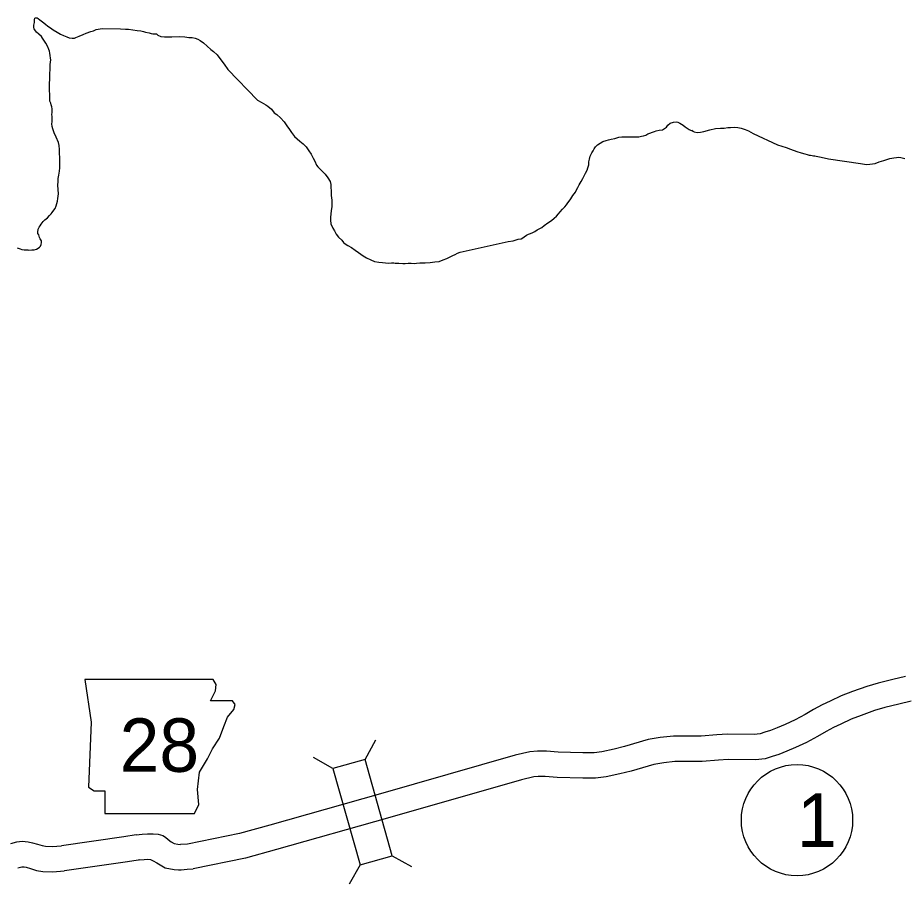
# Model space of a CAD drawing. Extents: x -939622 to -934245, y 1383184 to 1385301.
# Drawn here: x -936420.18 to -936388.62, y 1384322.95 to 1384353.78 of the extents above; entities that cross this region are included whole.
import ezdxf

# ---------------------------------------------------------------- set-up
doc = ezdxf.new("R2010")
doc.units = 0
for name, color, linetype in [('Level 10', 7, 'Continuous'), ('Level 2', 7, 'Continuous'), ('Level 20', 7, 'Continuous'), ('Level 21', 7, 'Continuous'), ('Level 27', 7, 'Continuous')]:
    doc.layers.add(name, color=color, linetype=linetype)

msp = doc.modelspace()

# ---------------------------------------------------------------- linework, layer by layer
at = {"layer": 'Level 10'}
for points in [[(-936388.573, 1384330.343), (-936389.029, 1384330.227), (-936389.555, 1384330.103), (-936389.957, 1384329.98), (-936390.464, 1384329.802), (-936390.869, 1384329.649), (-936391.259, 1384329.459), (-936391.548, 1384329.334), (-936391.848, 1384329.163), (-936392.151, 1384328.99), (-936392.51, 1384328.798), (-936392.861, 1384328.63), (-936393.144, 1384328.513), (-936393.383, 1384328.414), (-936393.581, 1384328.354), (-936393.755, 1384328.301), (-936393.97, 1384328.276), (-936394.918, 1384328.284), (-936395.298, 1384328.262), (-936395.852, 1384328.214), (-936396.838, 1384328.222), (-936397.307, 1384328.164), (-936397.732, 1384328.093), (-936398.576, 1384327.847), (-936398.944, 1384327.758), (-936399.383, 1384327.663), (-936399.664, 1384327.627), (-936400.058, 1384327.628), (-936400.939, 1384327.648), (-936401.361, 1384327.679), (-936401.68, 1384327.686), (-936401.95, 1384327.664), (-936402.478, 1384327.537), (-936407.262, 1384326.164), (-936411.211, 1384325.048), (-936412.284, 1384324.757), (-936414.135, 1384324.379), (-936414.381, 1384324.359)], [(-936388.38, 1384329.464), (-936388.815, 1384329.353), (-936389.319, 1384329.234), (-936389.677, 1384329.124), (-936390.157, 1384328.956), (-936390.512, 1384328.822), (-936390.882, 1384328.642), (-936391.145, 1384328.528), (-936391.401, 1384328.382), (-936391.715, 1384328.202), (-936392.104, 1384327.994), (-936392.495, 1384327.808), (-936392.799, 1384327.681), (-936393.081, 1384327.565), (-936393.319, 1384327.493), (-936393.57, 1384327.416), (-936393.923, 1384327.376), (-936394.896, 1384327.384), (-936395.233, 1384327.365), (-936395.816, 1384327.314), (-936396.786, 1384327.321), (-936397.178, 1384327.273), (-936397.531, 1384327.214), (-936398.345, 1384326.977), (-936398.743, 1384326.881), (-936399.231, 1384326.775), (-936399.608, 1384326.727), (-936400.069, 1384326.728), (-936400.982, 1384326.748), (-936401.404, 1384326.779), (-936401.653, 1384326.785), (-936401.808, 1384326.772), (-936402.249, 1384326.667), (-936407.016, 1384325.298), (-936410.971, 1384324.18), (-936412.076, 1384323.881), (-936413.938, 1384323.501)], [(-936415.967, 1384324.707), (-936416.406, 1384324.634), (-936418.616, 1384324.32)], [(-936415.967, 1384324.707), (-936415.75, 1384324.734), (-936415.56, 1384324.743), (-936415.36, 1384324.743), (-936415.175, 1384324.724), (-936415.019, 1384324.685), (-936414.917, 1384324.622), (-936414.824, 1384324.539), (-936414.717, 1384324.451), (-936414.615, 1384324.393), (-936414.483, 1384324.368), (-936414.381, 1384324.359)], [(-936420.42, 1384324.397), (-936420.207, 1384324.458), (-936420.026, 1384324.478), (-936419.812, 1384324.458), (-936419.656, 1384324.424), (-936419.471, 1384324.371), (-936419.305, 1384324.322), (-936419.188, 1384324.302), (-936418.95, 1384324.288), (-936418.616, 1384324.32)], [(-936415.888, 1384323.808), (-936416.269, 1384323.745), (-936418.51, 1384323.426)], [(-936415.859, 1384323.812), (-936415.888, 1384323.808)], [(-936415.859, 1384323.812), (-936415.673, 1384323.834)], [(-936415.673, 1384323.834), (-936415.546, 1384323.842), (-936415.448, 1384323.827), (-936415.356, 1384323.783), (-936415.23, 1384323.705)], [(-936420.17, 1384323.531), (-936420.032, 1384323.571), (-936420.019, 1384323.572), (-936419.95, 1384323.566), (-936419.878, 1384323.55), (-936419.723, 1384323.505), (-936419.507, 1384323.442), (-936419.29, 1384323.406), (-936418.934, 1384323.384), (-936418.529, 1384323.423)], [(-936415.23, 1384323.705), (-936414.93, 1384323.533), (-936414.605, 1384323.473), (-936414.46, 1384323.46)], [(-936414.46, 1384323.46), (-936414.357, 1384323.457), (-936414.142, 1384323.481), (-936413.938, 1384323.501)]]:
    msp.add_lwpolyline(points, dxfattribs=at)
at = {"layer": 'Level 2'}
for points in [[(-936419.807, 1384345.504), (-936419.681, 1384345.519), (-936419.591, 1384345.526), (-936419.508, 1384345.544), (-936419.448, 1384345.575), (-936419.401, 1384345.611), (-936419.368, 1384345.651), (-936419.342, 1384345.705), (-936419.331, 1384345.783), (-936419.337, 1384345.84), (-936419.377, 1384345.918), (-936419.401, 1384345.956), (-936419.431, 1384346.052), (-936419.459, 1384346.097), (-936419.465, 1384346.154), (-936419.448, 1384346.253), (-936419.413, 1384346.325), (-936419.383, 1384346.377), (-936419.339, 1384346.434), (-936419.274, 1384346.528), (-936419.209, 1384346.594), (-936419.12, 1384346.661), (-936419.043, 1384346.737), (-936418.983, 1384346.797), (-936418.948, 1384346.845), (-936418.892, 1384346.927), (-936418.845, 1384346.996), (-936418.816, 1384347.083), (-936418.792, 1384347.171), (-936418.769, 1384347.255), (-936418.752, 1384347.342), (-936418.744, 1384347.429), (-936418.732, 1384347.516), (-936418.734, 1384347.672), (-936418.756, 1384347.816), (-936418.745, 1384347.948), (-936418.74, 1384348.056), (-936418.714, 1384348.183), (-936418.691, 1384348.315), (-936418.677, 1384348.435), (-936418.676, 1384348.576), (-936418.68, 1384348.723), (-936418.68, 1384348.804), (-936418.691, 1384348.948), (-936418.695, 1384349.086), (-936418.708, 1384349.236), (-936418.727, 1384349.335), (-936418.809, 1384349.535), (-936418.879, 1384349.682), (-936418.934, 1384349.822), (-936418.95, 1384349.915), (-936418.965, 1384350.005), (-936418.954, 1384350.077), (-936418.952, 1384350.188), (-936418.95, 1384350.266), (-936418.962, 1384350.338), (-936418.951, 1384350.413), (-936418.952, 1384350.491), (-936418.958, 1384350.533), (-936418.97, 1384350.605), (-936418.986, 1384350.677), (-936419.001, 1384350.734), (-936419.032, 1384350.809), (-936419.038, 1384350.857), (-936419.036, 1384350.911), (-936419.039, 1384350.953), (-936419.04, 1384351.013), (-936419.04, 1384351.07), (-936419.047, 1384351.169), (-936419.05, 1384351.232), (-936419.045, 1384351.322), (-936419.046, 1384351.433), (-936419.036, 1384351.61), (-936419.036, 1384351.697), (-936419.037, 1384351.826), (-936419.029, 1384351.907), (-936419.027, 1384351.967), (-936419.024, 1384352.045), (-936419.019, 1384352.114), (-936419.011, 1384352.199), (-936418.999, 1384352.28), (-936419.012, 1384352.346), (-936419.027, 1384352.43), (-936419.031, 1384352.517), (-936419.044, 1384352.594), (-936419.068, 1384352.654), (-936419.108, 1384352.738), (-936419.184, 1384352.878), (-936419.247, 1384352.977), (-936419.296, 1384353.058), (-936419.329, 1384353.111), (-936419.425, 1384353.198), (-936419.507, 1384353.266), (-936419.549, 1384353.317), (-936419.594, 1384353.379), (-936419.603, 1384353.43), (-936419.604, 1384353.517), (-936419.587, 1384353.613), (-936419.582, 1384353.67), (-936419.585, 1384353.721), (-936419.573, 1384353.764)], [(-936419.807, 1384345.504), (-936419.681, 1384345.519), (-936419.591, 1384345.526), (-936419.508, 1384345.544), (-936419.448, 1384345.575), (-936419.401, 1384345.611), (-936419.368, 1384345.651), (-936419.342, 1384345.705), (-936419.331, 1384345.783), (-936419.337, 1384345.84), (-936419.377, 1384345.918), (-936419.401, 1384345.956), (-936419.431, 1384346.052), (-936419.459, 1384346.097), (-936419.465, 1384346.154), (-936419.448, 1384346.253), (-936419.413, 1384346.325), (-936419.383, 1384346.377), (-936419.339, 1384346.434), (-936419.274, 1384346.528), (-936419.209, 1384346.594), (-936419.12, 1384346.661), (-936419.043, 1384346.737), (-936418.983, 1384346.797), (-936418.948, 1384346.845), (-936418.892, 1384346.927), (-936418.845, 1384346.996), (-936418.816, 1384347.083), (-936418.792, 1384347.171), (-936418.769, 1384347.255), (-936418.752, 1384347.342), (-936418.744, 1384347.429), (-936418.732, 1384347.516), (-936418.734, 1384347.672), (-936418.756, 1384347.816), (-936418.745, 1384347.948), (-936418.74, 1384348.056), (-936418.714, 1384348.183), (-936418.691, 1384348.315), (-936418.677, 1384348.435), (-936418.676, 1384348.576), (-936418.68, 1384348.723), (-936418.68, 1384348.804), (-936418.691, 1384348.948), (-936418.695, 1384349.086), (-936418.708, 1384349.236), (-936418.727, 1384349.335), (-936418.809, 1384349.535), (-936418.879, 1384349.682), (-936418.934, 1384349.822), (-936418.95, 1384349.915), (-936418.965, 1384350.005), (-936418.954, 1384350.077), (-936418.952, 1384350.188), (-936418.95, 1384350.266), (-936418.962, 1384350.338), (-936418.951, 1384350.413), (-936418.952, 1384350.491), (-936418.958, 1384350.533), (-936418.97, 1384350.605), (-936418.986, 1384350.677), (-936419.001, 1384350.734), (-936419.032, 1384350.809), (-936419.038, 1384350.857), (-936419.036, 1384350.911), (-936419.039, 1384350.953), (-936419.04, 1384351.013), (-936419.04, 1384351.07), (-936419.047, 1384351.169), (-936419.05, 1384351.232), (-936419.045, 1384351.322), (-936419.046, 1384351.433), (-936419.036, 1384351.61), (-936419.036, 1384351.697), (-936419.037, 1384351.826), (-936419.029, 1384351.907), (-936419.027, 1384351.967), (-936419.024, 1384352.045), (-936419.019, 1384352.114), (-936419.011, 1384352.199), (-936418.999, 1384352.28), (-936419.012, 1384352.346), (-936419.027, 1384352.43), (-936419.031, 1384352.517), (-936419.044, 1384352.594), (-936419.068, 1384352.654), (-936419.108, 1384352.738), (-936419.184, 1384352.878), (-936419.247, 1384352.977), (-936419.296, 1384353.058), (-936419.329, 1384353.111), (-936419.425, 1384353.198), (-936419.507, 1384353.266), (-936419.549, 1384353.317), (-936419.594, 1384353.379), (-936419.603, 1384353.43), (-936419.604, 1384353.517), (-936419.587, 1384353.613), (-936419.582, 1384353.67), (-936419.585, 1384353.721), (-936419.573, 1384353.764)], [(-936419.573, 1384353.764), (-936419.55, 1384353.779), (-936419.514, 1384353.779), (-936419.484, 1384353.77), (-936419.457, 1384353.755), (-936419.388, 1384353.705), (-936419.294, 1384353.634), (-936419.192, 1384353.551), (-936419.102, 1384353.485), (-936419.015, 1384353.414), (-936418.913, 1384353.349), (-936418.777, 1384353.263), (-936418.66, 1384353.195), (-936418.552, 1384353.142), (-936418.429, 1384353.098), (-936418.346, 1384353.068), (-936418.241, 1384353.054), (-936418.16, 1384353.052), (-936418.115, 1384353.07), (-936417.99, 1384353.119), (-936417.853, 1384353.177), (-936417.743, 1384353.232), (-936417.571, 1384353.291), (-936417.478, 1384353.312), (-936417.389, 1384353.358), (-936417.249, 1384353.383), (-936417.156, 1384353.393), (-936416.522, 1384353.38), (-936416.337, 1384353.373), (-936416.233, 1384353.37), (-936416.08, 1384353.351), (-936415.93, 1384353.322), (-936415.802, 1384353.308), (-936415.7, 1384353.285), (-936415.628, 1384353.261), (-936415.502, 1384353.241), (-936415.428, 1384353.218), (-936415.368, 1384353.209), (-936415.305, 1384353.204), (-936415.245, 1384353.204), (-936415.194, 1384353.154), (-936415.089, 1384353.116), (-936414.954, 1384353.102), (-936414.697, 1384353.098), (-936414.411, 1384353.106), (-936414.225, 1384353.096), (-936414.094, 1384353.076), (-936413.971, 1384353.074), (-936413.866, 1384353.051), (-936413.774, 1384353.018), (-936413.68, 1384352.968), (-936413.563, 1384352.882), (-936413.434, 1384352.769), (-936413.307, 1384352.647), (-936413.208, 1384352.573), (-936413.082, 1384352.463), (-936412.985, 1384352.331), (-936412.834, 1384352.129), (-936412.698, 1384351.938), (-936411.646, 1384350.848), (-936411.517, 1384350.774), (-936411.349, 1384350.682), (-936411.274, 1384350.629), (-936411.144, 1384350.522), (-936411.045, 1384350.399), (-936410.954, 1384350.331), (-936410.822, 1384350.215), (-936410.698, 1384350.072), (-936410.595, 1384349.932), (-936410.502, 1384349.798), (-936410.438, 1384349.696), (-936410.326, 1384349.556), (-936410.23, 1384349.476), (-936410.134, 1384349.393), (-936410.016, 1384349.297), (-936409.914, 1384349.184), (-936409.811, 1384349.047), (-936409.738, 1384348.922), (-936409.657, 1384348.787), (-936409.605, 1384348.677), (-936409.547, 1384348.533), (-936409.499, 1384348.47), (-936409.405, 1384348.375), (-936409.336, 1384348.313), (-936409.231, 1384348.214), (-936409.137, 1384348.086), (-936409.055, 1384347.955), (-936409.033, 1384347.844), (-936409.032, 1384347.745), (-936409.025, 1384347.613), (-936409.021, 1384347.46), (-936408.999, 1384347.292), (-936409.001, 1384347.184), (-936409, 1384347.058), (-936409.017, 1384346.911), (-936409.031, 1384346.797), (-936409.041, 1384346.676), (-936409.041, 1384346.571), (-936409.034, 1384346.442), (-936408.961, 1384346.296), (-936408.903, 1384346.191)], [(-936419.573, 1384353.764), (-936419.55, 1384353.779), (-936419.514, 1384353.779), (-936419.484, 1384353.77), (-936419.457, 1384353.755), (-936419.388, 1384353.705), (-936419.294, 1384353.634), (-936419.192, 1384353.551), (-936419.102, 1384353.485), (-936419.015, 1384353.414), (-936418.913, 1384353.349), (-936418.777, 1384353.263), (-936418.66, 1384353.195), (-936418.552, 1384353.142), (-936418.429, 1384353.098), (-936418.346, 1384353.068), (-936418.241, 1384353.054), (-936418.16, 1384353.052), (-936418.115, 1384353.07), (-936417.99, 1384353.119), (-936417.853, 1384353.177), (-936417.743, 1384353.232), (-936417.571, 1384353.291), (-936417.478, 1384353.312), (-936417.389, 1384353.358), (-936417.249, 1384353.383), (-936417.156, 1384353.393), (-936416.522, 1384353.38), (-936416.337, 1384353.373), (-936416.233, 1384353.37), (-936416.08, 1384353.351), (-936415.93, 1384353.322), (-936415.802, 1384353.308), (-936415.7, 1384353.285), (-936415.628, 1384353.261), (-936415.502, 1384353.241), (-936415.428, 1384353.218), (-936415.368, 1384353.209), (-936415.305, 1384353.204), (-936415.245, 1384353.204), (-936415.194, 1384353.154), (-936415.089, 1384353.116), (-936414.954, 1384353.102), (-936414.697, 1384353.098), (-936414.411, 1384353.106), (-936414.225, 1384353.096), (-936414.094, 1384353.076), (-936413.971, 1384353.074), (-936413.866, 1384353.051), (-936413.774, 1384353.018), (-936413.68, 1384352.968), (-936413.563, 1384352.882), (-936413.434, 1384352.769), (-936413.307, 1384352.647), (-936413.208, 1384352.573), (-936413.082, 1384352.463), (-936412.985, 1384352.331), (-936412.834, 1384352.129), (-936412.698, 1384351.938), (-936411.646, 1384350.848), (-936411.517, 1384350.774), (-936411.349, 1384350.682), (-936411.274, 1384350.629), (-936411.144, 1384350.522), (-936411.045, 1384350.399), (-936410.954, 1384350.331), (-936410.822, 1384350.215), (-936410.698, 1384350.072), (-936410.595, 1384349.932), (-936410.502, 1384349.798), (-936410.438, 1384349.696), (-936410.326, 1384349.556), (-936410.23, 1384349.476), (-936410.134, 1384349.393), (-936410.016, 1384349.297), (-936409.914, 1384349.184), (-936409.811, 1384349.047), (-936409.738, 1384348.922), (-936409.657, 1384348.787), (-936409.605, 1384348.677), (-936409.547, 1384348.533), (-936409.499, 1384348.47), (-936409.405, 1384348.375), (-936409.336, 1384348.313), (-936409.231, 1384348.214), (-936409.137, 1384348.086), (-936409.055, 1384347.955), (-936409.033, 1384347.844), (-936409.032, 1384347.745), (-936409.025, 1384347.613), (-936409.021, 1384347.46), (-936408.999, 1384347.292), (-936409.001, 1384347.184), (-936409, 1384347.058), (-936409.017, 1384346.911), (-936409.031, 1384346.797), (-936409.041, 1384346.676), (-936409.041, 1384346.571), (-936409.034, 1384346.442), (-936408.961, 1384346.296), (-936408.903, 1384346.191)], [(-936398.159, 1384349.538), (-936398.076, 1384349.547), (-936397.974, 1384349.563), (-936397.906, 1384349.582), (-936397.822, 1384349.606), (-936397.748, 1384349.643), (-936397.515, 1384349.729), (-936397.45, 1384349.759), (-936397.343, 1384349.784), (-936397.226, 1384349.791), (-936397.152, 1384349.837), (-936397.089, 1384349.882), (-936397.033, 1384349.952), (-936396.95, 1384350.03), (-936396.834, 1384350.067), (-936396.747, 1384350.071), (-936396.679, 1384350.06), (-936396.61, 1384350.024), (-936396.555, 1384349.989), (-936396.495, 1384349.953), (-936396.417, 1384349.903), (-936396.276, 1384349.808), (-936396.15, 1384349.746), (-936396.189, 1384349.767), (-936396.102, 1384349.725), (-936395.994, 1384349.699), (-936395.875, 1384349.712), (-936395.759, 1384349.734), (-936395.541, 1384349.79), (-936395.341, 1384349.836), (-936395.165, 1384349.85), (-936395.033, 1384349.854), (-936394.905, 1384349.87), (-936394.807, 1384349.877), (-936394.672, 1384349.884), (-936394.541, 1384349.879), (-936394.427, 1384349.85), (-936394.28, 1384349.803), (-936394.163, 1384349.75), (-936394.004, 1384349.655), (-936393.131, 1384349.26), (-936392.829, 1384349.161), (-936392.67, 1384349.099), (-936392.442, 1384349.023), (-936392.289, 1384348.973), (-936392.163, 1384348.938), (-936392.076, 1384348.915), (-936392.008, 1384348.894), (-936391.954, 1384348.889), (-936391.897, 1384348.88), (-936391.852, 1384348.871), (-936391.804, 1384348.86), (-936391.759, 1384348.854), (-936391.58, 1384348.817), (-936391.319, 1384348.762), (-936390.185, 1384348.591), (-936389.961, 1384348.557), (-936389.851, 1384348.569), (-936389.749, 1384348.576), (-936389.66, 1384348.598), (-936389.514, 1384348.65), (-936389.353, 1384348.697), (-936389.245, 1384348.736), (-936389.138, 1384348.767), (-936388.995, 1384348.789), (-936388.902, 1384348.808), (-936388.825, 1384348.818), (-936388.747, 1384348.804), (-936388.6, 1384348.769)], [(-936398.159, 1384349.538), (-936398.076, 1384349.547), (-936397.974, 1384349.563), (-936397.906, 1384349.582), (-936397.822, 1384349.606), (-936397.748, 1384349.643), (-936397.515, 1384349.729), (-936397.45, 1384349.759), (-936397.343, 1384349.784), (-936397.226, 1384349.791), (-936397.152, 1384349.837), (-936397.089, 1384349.882), (-936397.033, 1384349.952), (-936396.95, 1384350.03), (-936396.834, 1384350.067), (-936396.747, 1384350.071), (-936396.679, 1384350.06), (-936396.61, 1384350.024), (-936396.555, 1384349.989), (-936396.495, 1384349.953), (-936396.417, 1384349.903), (-936396.276, 1384349.808), (-936396.15, 1384349.746), (-936396.189, 1384349.767), (-936396.102, 1384349.725), (-936395.994, 1384349.699), (-936395.875, 1384349.712), (-936395.759, 1384349.734), (-936395.541, 1384349.79), (-936395.341, 1384349.836), (-936395.165, 1384349.85), (-936395.033, 1384349.854), (-936394.905, 1384349.87), (-936394.807, 1384349.877), (-936394.672, 1384349.884), (-936394.541, 1384349.879), (-936394.427, 1384349.85), (-936394.28, 1384349.803), (-936394.163, 1384349.75), (-936394.004, 1384349.655), (-936393.131, 1384349.26), (-936392.829, 1384349.161), (-936392.67, 1384349.099), (-936392.442, 1384349.023), (-936392.289, 1384348.973), (-936392.163, 1384348.938), (-936392.076, 1384348.915), (-936392.008, 1384348.894), (-936391.954, 1384348.889), (-936391.897, 1384348.88), (-936391.852, 1384348.871), (-936391.804, 1384348.86), (-936391.759, 1384348.854), (-936391.58, 1384348.817), (-936391.319, 1384348.762), (-936390.185, 1384348.591), (-936389.961, 1384348.557), (-936389.851, 1384348.569), (-936389.749, 1384348.576), (-936389.66, 1384348.598), (-936389.514, 1384348.65), (-936389.353, 1384348.697), (-936389.245, 1384348.736), (-936389.138, 1384348.767), (-936388.995, 1384348.789), (-936388.902, 1384348.808), (-936388.825, 1384348.818), (-936388.747, 1384348.804), (-936388.6, 1384348.769)], [(-936408.903, 1384346.191), (-936408.839, 1384346.081), (-936408.761, 1384345.968), (-936408.637, 1384345.863), (-936408.586, 1384345.783), (-936408.523, 1384345.729), (-936408.433, 1384345.679), (-936408.294, 1384345.599), (-936408.168, 1384345.51), (-936408.045, 1384345.427), (-936407.88, 1384345.302), (-936407.76, 1384345.231), (-936407.613, 1384345.161), (-936407.484, 1384345.111), (-936407.328, 1384345.085), (-936407.199, 1384345.065), (-936407.083, 1384345.054), (-936406.978, 1384345.052), (-936406.877, 1384345.058), (-936406.793, 1384345.056), (-936406.739, 1384345.048), (-936406.611, 1384345.049), (-936406.473, 1384345.038), (-936406.386, 1384345.032), (-936406.282, 1384345.042), (-936406.171, 1384345.046), (-936406.058, 1384345.029), (-936405.98, 1384345.048), (-936405.87, 1384345.061), (-936405.774, 1384345.058), (-936405.675, 1384345.059), (-936405.499, 1384345.076), (-936405.329, 1384345.092), (-936405.18, 1384345.111), (-936405.031, 1384345.16), (-936404.909, 1384345.209), (-936404.808, 1384345.261), (-936404.686, 1384345.316), (-936404.611, 1384345.359), (-936404.525, 1384345.402), (-936404.433, 1384345.435), (-936402.727, 1384345.821), (-936402.545, 1384345.847), (-936402.36, 1384345.899), (-936402.264, 1384345.918), (-936402.199, 1384345.949), (-936402.148, 1384345.985), (-936402.065, 1384346.037), (-936402.003, 1384346.073), (-936401.928, 1384346.104), (-936401.839, 1384346.141), (-936401.768, 1384346.177), (-936401.693, 1384346.229), (-936401.595, 1384346.278), (-936401.527, 1384346.32), (-936401.444, 1384346.384), (-936401.307, 1384346.484), (-936401.182, 1384346.563), (-936401.081, 1384346.642), (-936401.001, 1384346.724), (-936400.927, 1384346.805), (-936400.871, 1384346.869), (-936400.788, 1384346.962), (-936400.705, 1384347.053), (-936400.649, 1384347.126), (-936400.596, 1384347.198), (-936400.548, 1384347.255), (-936400.492, 1384347.334), (-936400.416, 1384347.452), (-936400.327, 1384347.572), (-936400.286, 1384347.651), (-936400.242, 1384347.744), (-936400.192, 1384347.838), (-936400.124, 1384347.955), (-936400.065, 1384348.064), (-936400.015, 1384348.157), (-936399.965, 1384348.253), (-936399.915, 1384348.359), (-936399.88, 1384348.443), (-936399.854, 1384348.551), (-936399.849, 1384348.657), (-936399.826, 1384348.75), (-936399.797, 1384348.849), (-936399.773, 1384348.906), (-936399.738, 1384348.976), (-936399.697, 1384349.048), (-936399.665, 1384349.114), (-936399.614, 1384349.181), (-936399.537, 1384349.262), (-936399.35, 1384349.372), (-936399.234, 1384349.415), (-936399.144, 1384349.44), (-936399.052, 1384349.464), (-936398.93, 1384349.483), (-936398.784, 1384349.532), (-936398.673, 1384349.539), (-936398.584, 1384349.546), (-936398.467, 1384349.544), (-936398.339, 1384349.545), (-936398.261, 1384349.537), (-936398.159, 1384349.538)], [(-936408.903, 1384346.191), (-936408.839, 1384346.081), (-936408.761, 1384345.968), (-936408.637, 1384345.863), (-936408.586, 1384345.783), (-936408.523, 1384345.729), (-936408.433, 1384345.679), (-936408.294, 1384345.599), (-936408.168, 1384345.51), (-936408.045, 1384345.427), (-936407.88, 1384345.302), (-936407.76, 1384345.231), (-936407.613, 1384345.161), (-936407.484, 1384345.111), (-936407.328, 1384345.085), (-936407.199, 1384345.065), (-936407.083, 1384345.054), (-936406.978, 1384345.052), (-936406.877, 1384345.058), (-936406.793, 1384345.056), (-936406.739, 1384345.048), (-936406.611, 1384345.049), (-936406.473, 1384345.038), (-936406.386, 1384345.032), (-936406.282, 1384345.042), (-936406.171, 1384345.046), (-936406.058, 1384345.029), (-936405.98, 1384345.048), (-936405.87, 1384345.061), (-936405.774, 1384345.058), (-936405.675, 1384345.059), (-936405.499, 1384345.076), (-936405.329, 1384345.092), (-936405.18, 1384345.111), (-936405.031, 1384345.16), (-936404.909, 1384345.209), (-936404.808, 1384345.261), (-936404.686, 1384345.316), (-936404.611, 1384345.359), (-936404.525, 1384345.402), (-936404.433, 1384345.435), (-936402.727, 1384345.821), (-936402.545, 1384345.847), (-936402.36, 1384345.899), (-936402.264, 1384345.918), (-936402.199, 1384345.949), (-936402.148, 1384345.985), (-936402.065, 1384346.037), (-936402.003, 1384346.073), (-936401.928, 1384346.104), (-936401.839, 1384346.141), (-936401.768, 1384346.177), (-936401.693, 1384346.229), (-936401.595, 1384346.278), (-936401.527, 1384346.32), (-936401.444, 1384346.384), (-936401.307, 1384346.484), (-936401.182, 1384346.563), (-936401.081, 1384346.642), (-936401.001, 1384346.724), (-936400.927, 1384346.805), (-936400.871, 1384346.869), (-936400.788, 1384346.962), (-936400.705, 1384347.053), (-936400.649, 1384347.126), (-936400.596, 1384347.198), (-936400.548, 1384347.255), (-936400.492, 1384347.334), (-936400.416, 1384347.452), (-936400.327, 1384347.572), (-936400.286, 1384347.651), (-936400.242, 1384347.744), (-936400.192, 1384347.838), (-936400.124, 1384347.955), (-936400.065, 1384348.064), (-936400.015, 1384348.157), (-936399.965, 1384348.253), (-936399.915, 1384348.359), (-936399.88, 1384348.443), (-936399.854, 1384348.551), (-936399.849, 1384348.657), (-936399.826, 1384348.75), (-936399.797, 1384348.849), (-936399.773, 1384348.906), (-936399.738, 1384348.976), (-936399.697, 1384349.048), (-936399.665, 1384349.114), (-936399.614, 1384349.181), (-936399.537, 1384349.262), (-936399.35, 1384349.372), (-936399.234, 1384349.415), (-936399.144, 1384349.44), (-936399.052, 1384349.464), (-936398.93, 1384349.483), (-936398.784, 1384349.532), (-936398.673, 1384349.539), (-936398.584, 1384349.546), (-936398.467, 1384349.544), (-936398.339, 1384349.545), (-936398.261, 1384349.537), (-936398.159, 1384349.538)], [(-936419.807, 1384345.504), (-936419.896, 1384345.505), (-936419.953, 1384345.513), (-936420.025, 1384345.52), (-936420.086, 1384345.546), (-936420.185, 1384345.582)], [(-936419.807, 1384345.504), (-936419.896, 1384345.505), (-936419.953, 1384345.513), (-936420.025, 1384345.52), (-936420.086, 1384345.546), (-936420.185, 1384345.582)]]:
    msp.add_lwpolyline(points, dxfattribs=at)
at = {"layer": 'Level 20'}
for p, q in [((-936407.817, 1384327.391), (-936407.431, 1384328.082)), ((-936408.961, 1384327.068), (-936409.652, 1384327.455)), ((-936406.848, 1384323.962), (-936406.157, 1384323.575)), ((-936407.991, 1384323.638), (-936408.378, 1384322.947))]:
    msp.add_line(p, q, dxfattribs=at)
msp.add_lwpolyline([(-936408.961, 1384327.068), (-936407.991, 1384323.638), (-936406.848, 1384323.962), (-936407.817, 1384327.391)], close=True, dxfattribs=at)
at = {"layer": 'Level 21'}
msp.add_lwpolyline([(-936417.789, 1384330.232), (-936417.56, 1384328.709), (-936417.662, 1384326.4), (-936417.459, 1384326.273), (-936417.078, 1384326.273), (-936417.078, 1384325.461), (-936413.881, 1384325.461), (-936413.728, 1384325.791), (-936413.779, 1384326.324), (-936413.703, 1384326.933), (-936413.424, 1384327.415), (-936413.246, 1384327.77), (-936412.992, 1384328.151), (-936412.84, 1384328.557), (-936412.713, 1384328.887), (-936412.485, 1384329.166), (-936412.434, 1384329.344), (-936412.536, 1384329.471), (-936413.322, 1384329.471), (-936413.145, 1384329.826), (-936413.119, 1384330.054), (-936413.225, 1384330.23)], close=True, dxfattribs=at)
at = {"layer": 'Level 27'}
msp.add_circle((-936392.44, 1384325.228), 1.98, dxfattribs=at)

# ---------------------------------------------------------------- texts
at = {"layer": 'Level 21'}
msp.add_text('28', height=1.9008, dxfattribs=at).set_placement((-936416.551, 1384326.948))
at = {"layer": 'Level 27'}
msp.add_text('1', height=1.901, dxfattribs=at).set_placement((-936392.44, 1384324.278))

doc.saveas('drawing.dxf')
